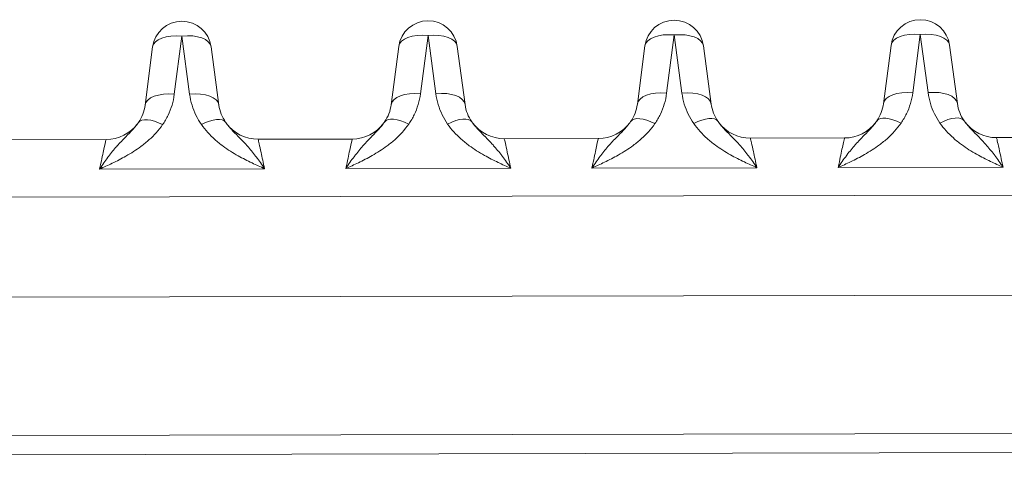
# Model space of a CAD drawing. Header units: inches. Extents: x 1 to 669, y 0 to 417.
# Tile 350 of 448: x 324.989 to 325.924, y 286.583 to 287.002. Entities that reach past the tile are written whole.
import ezdxf

# ---------------------------------------------------------------- set-up
doc = ezdxf.new("R2010")
doc.units = ezdxf.units.IN
doc.header["$LTSCALE"] = 12
doc.header["$MEASUREMENT"] = 0
doc.layers.get('0').update_dxf_attribs({"linetype": 'CONTINUOUS'})
doc.layers.add('X', color=1, linetype='CONTINUOUS')

# ---------------------------------------------------------------- blocks, each defined once
blk = doc.blocks.new('GASTRAIN RIGHT')
at = {"layer": 'X', "lineweight": 0}
for p, q in [((303.49943, 302.86974), (303.50659, 302.92501)), ((303.50659, 302.92501), (303.51398, 302.86977)), ((303.733, 302.87023), (303.74016, 302.9255)), ((303.74016, 302.9255), (303.74755, 302.87026)), ((303.96657, 302.87072), (303.97372, 302.92599)), ((303.97372, 302.92599), (303.98111, 302.87075)), ((304.20013, 302.87121), (304.20729, 302.92647)), ((304.20729, 302.92647), (304.21468, 302.87124)), ((303.47882, 302.91459), (303.47167, 302.85933)), ((303.54179, 302.85948), (303.5344, 302.91471)), ((303.71239, 302.91508), (303.70523, 302.85982)), ((303.77536, 302.85996), (303.76797, 302.9152)), ((303.94596, 302.91557), (303.9388, 302.86031)), ((304.00892, 302.86045), (304.00153, 302.91569)), ((304.17953, 302.91606), (304.17237, 302.86079)), ((304.24249, 302.86094), (304.2351, 302.91618)), ((303.43468, 302.82676), (303.34534, 302.82657)), ((303.66825, 302.82725), (303.57891, 302.82706)), ((303.90182, 302.82774), (303.81248, 302.82755)), ((304.13538, 302.82823), (304.04604, 302.82804)), ((304.36895, 302.82871), (304.27961, 302.82853)), ((303.58109, 302.81762), (303.58109, 302.81763)), ((303.58512, 302.79905), (303.42859, 302.79872)), ((303.81868, 302.79953), (303.66216, 302.79921)), ((304.05225, 302.80002), (303.89573, 302.7997)), ((304.28582, 302.80051), (304.12929, 302.80018)), ((304.51095, 302.77442), (302.83921, 302.77092)), ((304.51919, 302.67954), (302.87368, 302.6761)), ((304.77799, 302.5488), (300.36824, 302.53957)), ((304.77803, 302.5306), (300.36828, 302.52138))]:
    blk.add_line(p, q, dxfattribs=at)
for centre, radius, start, end in [((303.50662, 302.91099), 0.02803, 90.11986, 172.61986), ((303.50662, 302.91099), 0.02803, 7.61986, 90.11986), ((303.74019, 302.91148), 0.02803, 90.11986, 172.61986), ((303.74019, 302.91148), 0.02803, 7.61986, 90.11986), ((303.97375, 302.91197), 0.02803, 90.11986, 172.61986), ((303.97375, 302.91197), 0.02803, 7.61986, 90.11986), ((304.20732, 302.91246), 0.02803, 90.11986, 172.61986), ((304.20732, 302.91246), 0.02803, 7.61986, 90.11986), ((304.04597, 302.86541), 0.03737, 216.48756, 270.11992), ((304.13531, 302.8656), 0.03737, 270.11981, 323.73491), ((304.27953, 302.8659), 0.03737, 216.48756, 270.11992), ((303.4346, 302.86413), 0.03737, 270.11981, 323.73491), ((303.57883, 302.86443), 0.03737, 216.48756, 270.11992), ((303.66817, 302.86462), 0.03737, 270.11981, 323.73491), ((303.8124, 302.86492), 0.03737, 216.48756, 270.11992), ((303.90174, 302.86511), 0.03737, 270.11981, 323.73491)]:
    blk.add_arc(centre, radius, start, end, dxfattribs=at)
for centre, major_axis, ratio, start_param, end_param in [((303.97375, 302.91197), (-0.0278, 0.0036), 0.496782, -1.505487, 0), ((303.97375, 302.91197), (0.02778, 0.00372), 0.496782, 0, 1.505487), ((304.20732, 302.91246), (-0.0278, 0.0036), 0.496782, -1.505487, 0), ((304.20732, 302.91246), (0.02778, 0.00372), 0.496782, 0, 1.505487), ((303.50662, 302.91099), (-0.0278, 0.0036), 0.496782, -1.505487, 0), ((303.50662, 302.91099), (0.02778, 0.00372), 0.496782, 0, 1.505487), ((303.74019, 302.91148), (-0.0278, 0.0036), 0.496782, -1.505487, 0), ((303.74019, 302.91148), (0.02778, 0.00372), 0.496782, 0, 1.505487), ((303.49946, 302.85573), (-0.0278, 0.0036), 0.496782, -1.505487, -0.000002), ((303.51401, 302.85576), (0.02778, 0.00372), 0.496782, 0.000002, 1.505487), ((303.73303, 302.85622), (-0.0278, 0.0036), 0.496782, -1.505487, -0.000002), ((303.74758, 302.85625), (0.02778, 0.00372), 0.496782, 0.000002, 1.505487), ((303.9666, 302.85671), (-0.0278, 0.0036), 0.496782, -1.505487, -0.000002), ((303.98114, 302.85674), (0.02778, 0.00372), 0.496782, 0.000002, 1.505487), ((304.20016, 302.8572), (-0.0278, 0.0036), 0.496782, -1.505487, -0.000002), ((304.21471, 302.85723), (0.02778, 0.00372), 0.496782, 0.000002, 1.505487), ((303.48835, 302.82688), (-0.02303, 0.01597), 0.428187, -1.281229, -0.000007), ((303.72192, 302.82736), (-0.02303, 0.01597), 0.428187, -1.281229, -0.000007), ((303.95548, 302.82785), (-0.02303, 0.01597), 0.428187, -1.281229, -0.000007), ((304.18905, 302.82834), (-0.02303, 0.01597), 0.428187, -1.281229, -0.000007)]:
    blk.add_ellipse(centre, major_axis=major_axis, ratio=ratio, start_param=start_param, end_param=end_param, dxfattribs=at)
at = {"layer": 'X', "lineweight": 0, "extrusion": (-2.22623e-16, 3.38107e-18, -1)}
for centre in [(303.57945, 302.86479), (303.81301, 302.86527), (304.04658, 302.86576), (304.28015, 302.86625)]:
    blk.add_ellipse(centre, major_axis=(-0.03307, -0.01888), ratio=0.990041, start_param=-0.086254, end_param=0.382107, dxfattribs=at)
at = {"layer": 'X', "lineweight": 0, "extrusion": (-2.16817e-16, -4.15474e-19, -1)}
blk.add_ellipse((303.52524, 302.82695), major_axis=(0.02297, 0.01606), ratio=0.428192, start_param=-1.28099, end_param=-0.000026, dxfattribs=at)
at = {"layer": 'X', "lineweight": 0, "extrusion": (-2.16817e-16, -4.15472e-19, -1)}
for centre in [(303.7588, 302.82744), (304.22594, 302.82842)]:
    blk.add_ellipse(centre, major_axis=(0.02297, 0.01606), ratio=0.428192, start_param=-1.28099, end_param=-0.000026, dxfattribs=at)
at = {"layer": 'X', "lineweight": 0, "extrusion": (-2.16817e-16, -4.15473e-19, -1)}
blk.add_ellipse((303.99237, 302.82793), major_axis=(0.02297, 0.01606), ratio=0.428192, start_param=-1.28099, end_param=-0.000026, dxfattribs=at)
at = {"layer": 'X', "lineweight": 0}
for points in [[(304.20013, 302.87121), (304.19967, 302.86768), (304.19822, 302.86084), (304.19447, 302.85118), (304.19101, 302.84522), (304.18903, 302.84235)], [(304.21468, 302.87124), (304.21517, 302.86767), (304.21666, 302.86078), (304.22048, 302.85114), (304.22394, 302.84525), (304.22591, 302.84243)], [(303.49943, 302.86974), (303.49896, 302.86621), (303.49752, 302.85937), (303.49377, 302.84971), (303.4903, 302.84375), (303.48832, 302.84089)], [(303.51398, 302.86977), (303.51447, 302.86621), (303.51596, 302.85932), (303.51978, 302.84967), (303.52324, 302.84378), (303.52521, 302.84096)], [(303.733, 302.87023), (303.73253, 302.8667), (303.73108, 302.85986), (303.72734, 302.8502), (303.72387, 302.84424), (303.72189, 302.84138)], [(303.74755, 302.87026), (303.74804, 302.8667), (303.74953, 302.85981), (303.75334, 302.85016), (303.7568, 302.84427), (303.75878, 302.84145)], [(303.96657, 302.87072), (303.9661, 302.86719), (303.96465, 302.86035), (303.9609, 302.85069), (303.95744, 302.84473), (303.95546, 302.84186)], [(303.98111, 302.87075), (303.98161, 302.86718), (303.9831, 302.86029), (303.98691, 302.85065), (303.99037, 302.84476), (303.99234, 302.84194)], [(303.47167, 302.85933), (303.47092, 302.85354), (303.46872, 302.84779), (303.46542, 302.84298)], [(303.70523, 302.85982), (303.70448, 302.85403), (303.70228, 302.84828), (303.69898, 302.84347)], [(303.9388, 302.86031), (303.93805, 302.85452), (303.93585, 302.84877), (303.93255, 302.84396)], [(304.17237, 302.86079), (304.17162, 302.855), (304.16942, 302.84926), (304.16612, 302.84445)]]:
    blk.add_open_spline(points, degree=3, dxfattribs=at)
for points, knots in [([(303.69888, 302.84333), (303.69783, 302.84181), (303.69664, 302.84029), (303.69532, 302.83873), (303.69475, 302.83806), (303.69415, 302.83738), (303.69353, 302.83669), (303.69155, 302.83451), (303.6893, 302.83222), (303.68691, 302.8298), (303.68681, 302.82969), (303.6867, 302.82958), (303.68659, 302.82947), (303.68409, 302.82693), (303.68146, 302.82421), (303.67876, 302.82117), (303.67861, 302.821), (303.67846, 302.82084), (303.67831, 302.82067), (303.67576, 302.81776), (303.67315, 302.81454), (303.67052, 302.81108), (303.67034, 302.81085), (303.67017, 302.81062), (303.66999, 302.81039), (303.66739, 302.80693), (303.66476, 302.80323), (303.66216, 302.79921)], [0.0000051, 0.0000051, 0.0000051, 0.0000051, 0.1396058, 0.1396058, 0.1396058, 0.200004, 0.200004, 0.200004, 0.391373, 0.391373, 0.391373, 0.400003, 0.400003, 0.400003, 0.600002, 0.600002, 0.600002, 0.6109449, 0.6109449, 0.6109449, 0.800001, 0.800001, 0.800001, 0.8126007, 0.8126007, 0.8126007, 1, 1, 1, 1]), ([(303.81868, 302.79953), (303.81606, 302.80357), (303.81341, 302.80725), (303.81081, 302.81068), (303.81059, 302.81097), (303.81037, 302.81126), (303.81015, 302.81154), (303.80753, 302.81495), (303.80495, 302.81809), (303.80243, 302.82093), (303.80224, 302.82115), (303.80204, 302.82138), (303.80184, 302.82159), (303.79914, 302.82461), (303.79651, 302.82729), (303.79402, 302.82981), (303.79392, 302.8299), (303.79383, 302.83), (303.79373, 302.8301), (303.79135, 302.8325), (303.7891, 302.83476), (303.78712, 302.83693), (303.78645, 302.83766), (303.78582, 302.83838), (303.78521, 302.83909), (303.78394, 302.84058), (303.7828, 302.84204), (303.78178, 302.8435)], [0, 0, 0, 0, 0.1843541, 0.1843541, 0.1843541, 0.2, 0.2, 0.2, 0.3854938, 0.3854938, 0.3854938, 0.4, 0.4, 0.4, 0.6, 0.6, 0.6, 0.6077365, 0.6077365, 0.6077365, 0.8, 0.8, 0.8, 0.864614, 0.864614, 0.864614, 1, 1, 1, 1]), ([(303.93245, 302.84382), (303.93139, 302.8423), (303.93021, 302.84078), (303.92889, 302.83922), (303.92832, 302.83855), (303.92772, 302.83787), (303.92709, 302.83718), (303.92512, 302.83499), (303.92286, 302.83271), (303.92048, 302.83029), (303.92037, 302.83018), (303.92027, 302.83007), (303.92016, 302.82996), (303.91766, 302.82742), (303.91502, 302.8247), (303.91233, 302.82166), (303.91218, 302.82149), (303.91203, 302.82132), (303.91188, 302.82116), (303.90932, 302.81825), (303.90672, 302.81503), (303.90409, 302.81157), (303.90391, 302.81134), (303.90374, 302.81111), (303.90356, 302.81088), (303.90095, 302.80742), (303.89832, 302.80372), (303.89573, 302.7997)], [0.0000051, 0.0000051, 0.0000051, 0.0000051, 0.1396058, 0.1396058, 0.1396058, 0.200004, 0.200004, 0.200004, 0.391373, 0.391373, 0.391373, 0.400003, 0.400003, 0.400003, 0.600002, 0.600002, 0.600002, 0.6109449, 0.6109449, 0.6109449, 0.800001, 0.800001, 0.800001, 0.8126007, 0.8126007, 0.8126007, 1, 1, 1, 1]), ([(304.05225, 302.80002), (304.04962, 302.80406), (304.04698, 302.80774), (304.04438, 302.81116), (304.04416, 302.81145), (304.04393, 302.81174), (304.04371, 302.81203), (304.0411, 302.81544), (304.03852, 302.81858), (304.036, 302.82142), (304.0358, 302.82164), (304.03561, 302.82186), (304.03541, 302.82208), (304.03271, 302.8251), (304.03008, 302.82778), (304.02759, 302.8303), (304.02749, 302.83039), (304.02739, 302.83049), (304.0273, 302.83059), (304.02491, 302.83299), (304.02266, 302.83525), (304.02069, 302.83742), (304.02002, 302.83815), (304.01939, 302.83887), (304.01878, 302.83958), (304.01751, 302.84107), (304.01637, 302.84253), (304.01534, 302.84399)], [0, 0, 0, 0, 0.1843541, 0.1843541, 0.1843541, 0.2, 0.2, 0.2, 0.3854938, 0.3854938, 0.3854938, 0.4, 0.4, 0.4, 0.6, 0.6, 0.6, 0.6077365, 0.6077365, 0.6077365, 0.8, 0.8, 0.8, 0.864614, 0.864614, 0.864614, 1, 1, 1, 1]), ([(304.16602, 302.84431), (304.16496, 302.84279), (304.16378, 302.84126), (304.16246, 302.83971), (304.16188, 302.83904), (304.16129, 302.83836), (304.16066, 302.83767), (304.15868, 302.83548), (304.15643, 302.8332), (304.15405, 302.83078), (304.15394, 302.83067), (304.15383, 302.83056), (304.15372, 302.83045), (304.15122, 302.82791), (304.14859, 302.82519), (304.14589, 302.82215), (304.14574, 302.82198), (304.1456, 302.82181), (304.14545, 302.82164), (304.14289, 302.81874), (304.14028, 302.81552), (304.13765, 302.81206), (304.13748, 302.81183), (304.1373, 302.8116), (304.13713, 302.81137), (304.13452, 302.8079), (304.13189, 302.80421), (304.12929, 302.80018)], [0.0000051, 0.0000051, 0.0000051, 0.0000051, 0.1396058, 0.1396058, 0.1396058, 0.200004, 0.200004, 0.200004, 0.391373, 0.391373, 0.391373, 0.400003, 0.400003, 0.400003, 0.600002, 0.600002, 0.600002, 0.6109449, 0.6109449, 0.6109449, 0.800001, 0.800001, 0.800001, 0.8126007, 0.8126007, 0.8126007, 1, 1, 1, 1]), ([(304.28582, 302.80051), (304.28319, 302.80455), (304.28055, 302.80823), (304.27794, 302.81165), (304.27772, 302.81194), (304.2775, 302.81223), (304.27728, 302.81252), (304.27467, 302.81593), (304.27209, 302.81907), (304.26957, 302.82191), (304.26937, 302.82213), (304.26917, 302.82235), (304.26898, 302.82257), (304.26627, 302.82559), (304.26365, 302.82827), (304.26115, 302.83078), (304.26106, 302.83088), (304.26096, 302.83098), (304.26087, 302.83108), (304.25848, 302.83348), (304.25623, 302.83574), (304.25425, 302.83791), (304.25359, 302.83864), (304.25295, 302.83936), (304.25235, 302.84007), (304.25108, 302.84156), (304.24993, 302.84302), (304.24891, 302.84448)], [0, 0, 0, 0, 0.1843541, 0.1843541, 0.1843541, 0.2, 0.2, 0.2, 0.3854938, 0.3854938, 0.3854938, 0.4, 0.4, 0.4, 0.6, 0.6, 0.6, 0.6077365, 0.6077365, 0.6077365, 0.8, 0.8, 0.8, 0.864614, 0.864614, 0.864614, 1, 1, 1, 1]), ([(303.46532, 302.84284), (303.46426, 302.84132), (303.46308, 302.8398), (303.46175, 302.83824), (303.46118, 302.83757), (303.46058, 302.83689), (303.45996, 302.8362), (303.45798, 302.83402), (303.45573, 302.83174), (303.45335, 302.82931), (303.45324, 302.8292), (303.45313, 302.8291), (303.45302, 302.82899), (303.45052, 302.82644), (303.44789, 302.82372), (303.44519, 302.82068), (303.44504, 302.82051), (303.4449, 302.82035), (303.44475, 302.82018), (303.44219, 302.81727), (303.43958, 302.81406), (303.43695, 302.81059), (303.43678, 302.81036), (303.4366, 302.81013), (303.43643, 302.8099), (303.43382, 302.80644), (303.43119, 302.80275), (303.42859, 302.79872)], [0.0000051, 0.0000051, 0.0000051, 0.0000051, 0.1396058, 0.1396058, 0.1396058, 0.200004, 0.200004, 0.200004, 0.391373, 0.391373, 0.391373, 0.400003, 0.400003, 0.400003, 0.600002, 0.600002, 0.600002, 0.6109449, 0.6109449, 0.6109449, 0.800001, 0.800001, 0.800001, 0.8126007, 0.8126007, 0.8126007, 1, 1, 1, 1]), ([(303.42859, 302.79872), (303.43259, 302.80051), (303.43656, 302.80232), (303.44492, 302.80636), (303.44931, 302.80861), (303.4585, 302.81383), (303.46327, 302.81686), (303.47051, 302.82222), (303.47317, 302.82438), (303.47794, 302.82869), (303.48011, 302.83084), (303.48438, 302.83558), (303.48645, 302.83819), (303.48832, 302.84089)], [0, 0, 0, 0, 0.173441, 0.173441, 0.369435, 0.369435, 0.594296, 0.594296, 0.733106, 0.733106, 0.859842, 0.859842, 1, 1, 1, 1]), ([(303.52521, 302.84096), (303.52702, 302.83837), (303.52902, 302.83587), (303.53329, 302.83113), (303.53555, 302.82889), (303.5404, 302.82455), (303.54302, 302.82243), (303.55027, 302.81709), (303.5551, 302.81406), (303.56436, 302.80885), (303.56876, 302.80662), (303.57714, 302.80261), (303.58112, 302.80082), (303.58512, 302.79905)], [0, 0, 0, 0, 0.134939, 0.134939, 0.26689, 0.26689, 0.403716, 0.403716, 0.630452, 0.630452, 0.826698, 0.826698, 1, 1, 1, 1]), ([(303.58512, 302.79905), (303.58249, 302.80308), (303.57985, 302.80676), (303.57724, 302.81019), (303.57702, 302.81048), (303.5768, 302.81077), (303.57658, 302.81105), (303.57396, 302.81446), (303.57139, 302.8176), (303.56887, 302.82044), (303.56867, 302.82067), (303.56847, 302.82089), (303.56828, 302.82111), (303.56557, 302.82412), (303.56294, 302.82681), (303.56045, 302.82932), (303.56036, 302.82942), (303.56026, 302.82951), (303.56016, 302.82961), (303.55778, 302.83201), (303.55553, 302.83427), (303.55355, 302.83644), (303.55289, 302.83717), (303.55225, 302.83789), (303.55165, 302.8386), (303.55038, 302.84009), (303.54923, 302.84155), (303.54821, 302.84301)], [0, 0, 0, 0, 0.1843541, 0.1843541, 0.1843541, 0.2, 0.2, 0.2, 0.3854938, 0.3854938, 0.3854938, 0.4, 0.4, 0.4, 0.6, 0.6, 0.6, 0.6077365, 0.6077365, 0.6077365, 0.8, 0.8, 0.8, 0.864614, 0.864614, 0.864614, 1, 1, 1, 1]), ([(303.66216, 302.79921), (303.66615, 302.801), (303.67012, 302.80281), (303.67849, 302.80685), (303.68287, 302.8091), (303.69207, 302.81432), (303.69684, 302.81735), (303.70408, 302.82271), (303.70673, 302.82486), (303.71151, 302.82917), (303.71368, 302.83133), (303.71795, 302.83607), (303.72002, 302.83868), (303.72189, 302.84138)], [0, 0, 0, 0, 0.173441, 0.173441, 0.369435, 0.369435, 0.594296, 0.594296, 0.733106, 0.733106, 0.859842, 0.859842, 1, 1, 1, 1]), ([(303.75878, 302.84145), (303.76059, 302.83886), (303.76259, 302.83636), (303.76685, 302.83162), (303.76911, 302.82938), (303.77397, 302.82504), (303.77659, 302.82292), (303.78384, 302.81758), (303.78866, 302.81455), (303.79793, 302.80934), (303.80233, 302.80711), (303.81071, 302.8031), (303.81469, 302.80131), (303.81868, 302.79953)], [0, 0, 0, 0, 0.134939, 0.134939, 0.26689, 0.26689, 0.403716, 0.403716, 0.630452, 0.630452, 0.826698, 0.826698, 1, 1, 1, 1]), ([(303.89573, 302.7997), (303.89972, 302.80149), (303.90369, 302.8033), (303.91206, 302.80734), (303.91644, 302.80958), (303.92563, 302.8148), (303.93041, 302.81783), (303.93765, 302.8232), (303.9403, 302.82535), (303.94508, 302.82966), (303.94724, 302.83182), (303.95151, 302.83656), (303.95359, 302.83917), (303.95546, 302.84186)], [0, 0, 0, 0, 0.173441, 0.173441, 0.369435, 0.369435, 0.594296, 0.594296, 0.733106, 0.733106, 0.859842, 0.859842, 1, 1, 1, 1]), ([(303.99234, 302.84194), (303.99416, 302.83935), (303.99615, 302.83684), (304.00042, 302.83211), (304.00268, 302.82987), (304.00753, 302.82553), (304.01015, 302.82341), (304.01741, 302.81807), (304.02223, 302.81503), (304.03149, 302.80983), (304.03589, 302.80759), (304.04428, 302.80359), (304.04825, 302.8018), (304.05225, 302.80002)], [0, 0, 0, 0, 0.1349394, 0.1349394, 0.2668897, 0.2668897, 0.4037162, 0.4037162, 0.6304518, 0.6304518, 0.8266976, 0.8266976, 1, 1, 1, 1]), ([(304.12929, 302.80018), (304.13329, 302.80198), (304.13726, 302.80379), (304.14562, 302.80783), (304.15001, 302.81007), (304.1592, 302.81529), (304.16397, 302.81832), (304.17122, 302.82369), (304.17387, 302.82584), (304.17864, 302.83015), (304.18081, 302.83231), (304.18508, 302.83705), (304.18715, 302.83965), (304.18903, 302.84235)], [0, 0, 0, 0, 0.173441, 0.173441, 0.369435, 0.369435, 0.594296, 0.594296, 0.733106, 0.733106, 0.859842, 0.859842, 1, 1, 1, 1]), ([(304.22591, 302.84243), (304.22772, 302.83984), (304.22972, 302.83733), (304.23399, 302.83259), (304.23625, 302.83036), (304.2411, 302.82602), (304.24372, 302.8239), (304.25097, 302.81856), (304.2558, 302.81552), (304.26506, 302.81032), (304.26946, 302.80808), (304.27785, 302.80408), (304.28182, 302.80228), (304.28582, 302.80051)], [0, 0, 0, 0, 0.1349394, 0.1349394, 0.2668897, 0.2668897, 0.4037162, 0.4037162, 0.6304518, 0.6304518, 0.8266976, 0.8266976, 1, 1, 1, 1]), ([(303.43468, 302.82676), (303.43468, 302.82676), (303.43403, 302.82423), (303.43295, 302.81923), (303.43212, 302.81537), (303.43102, 302.81012), (303.42978, 302.80424), (303.42939, 302.80244), (303.429, 302.8006), (303.42859, 302.79872)], [0, 0, 0, 0, 0.4985565, 0.4985565, 0.4985565, 0.8827035, 0.8827035, 0.8827035, 1, 1, 1, 1]), ([(303.58512, 302.79905), (303.58388, 302.80464), (303.58275, 302.80996), (303.5818, 302.81436), (303.58035, 302.82107), (303.57933, 302.82543), (303.57902, 302.82666), (303.57895, 302.82693), (303.57891, 302.82706), (303.57891, 302.82706)], [0, 0, 0, 0, 0.3498166, 0.3498166, 0.3498166, 0.8828288, 0.8828288, 0.8828288, 1, 1, 1, 1]), ([(303.66825, 302.82725), (303.66825, 302.82725), (303.6676, 302.82472), (303.66652, 302.81972), (303.66568, 302.81586), (303.66459, 302.8106), (303.66334, 302.80473), (303.66296, 302.80293), (303.66257, 302.80108), (303.66216, 302.79921)], [0, 0, 0, 0, 0.4985576, 0.4985576, 0.4985576, 0.8827035, 0.8827035, 0.8827035, 1, 1, 1, 1]), ([(303.81868, 302.79953), (303.81745, 302.80513), (303.81631, 302.81045), (303.81536, 302.81485), (303.81392, 302.82156), (303.8129, 302.82592), (303.81258, 302.82715), (303.81251, 302.82742), (303.81248, 302.82755), (303.81248, 302.82755)], [0, 0, 0, 0, 0.3498177, 0.3498177, 0.3498177, 0.8828288, 0.8828288, 0.8828288, 1, 1, 1, 1]), ([(303.90182, 302.82774), (303.90182, 302.82774), (303.90117, 302.82521), (303.90008, 302.82021), (303.89925, 302.81635), (303.89816, 302.81109), (303.89691, 302.80522), (303.89653, 302.80342), (303.89613, 302.80157), (303.89573, 302.7997)], [0, 0, 0, 0, 0.4985576, 0.4985576, 0.4985576, 0.8827035, 0.8827035, 0.8827035, 1, 1, 1, 1]), ([(304.05225, 302.80002), (304.05101, 302.80562), (304.04988, 302.81094), (304.04893, 302.81534), (304.04749, 302.82205), (304.04647, 302.82641), (304.04615, 302.82764), (304.04608, 302.82791), (304.04604, 302.82804), (304.04604, 302.82804)], [0, 0, 0, 0, 0.3498156, 0.3498156, 0.3498156, 0.8828288, 0.8828288, 0.8828288, 1, 1, 1, 1]), ([(304.13538, 302.82823), (304.13538, 302.82823), (304.13473, 302.8257), (304.13365, 302.82069), (304.13282, 302.81684), (304.13173, 302.81158), (304.13048, 302.8057), (304.1301, 302.80391), (304.1297, 302.80206), (304.12929, 302.80018)], [0, 0, 0, 0, 0.4985575, 0.4985575, 0.4985575, 0.8827035, 0.8827035, 0.8827035, 1, 1, 1, 1]), ([(304.28582, 302.80051), (304.28458, 302.8061), (304.28345, 302.81143), (304.2825, 302.81583), (304.28105, 302.82254), (304.28004, 302.8269), (304.27972, 302.82813), (304.27965, 302.8284), (304.27961, 302.82853), (304.27961, 302.82853)], [0, 0, 0, 0, 0.3498099, 0.3498099, 0.3498099, 0.8828288, 0.8828288, 0.8828288, 1, 1, 1, 1])]:
    blk.add_open_spline(points, degree=3, knots=knots, dxfattribs=at)

msp = doc.modelspace()

# ---------------------------------------------------------------- block references
msp.add_blockref('GASTRAIN RIGHT', (21.63663, -15.93816))

doc.saveas('drawing.dxf')
